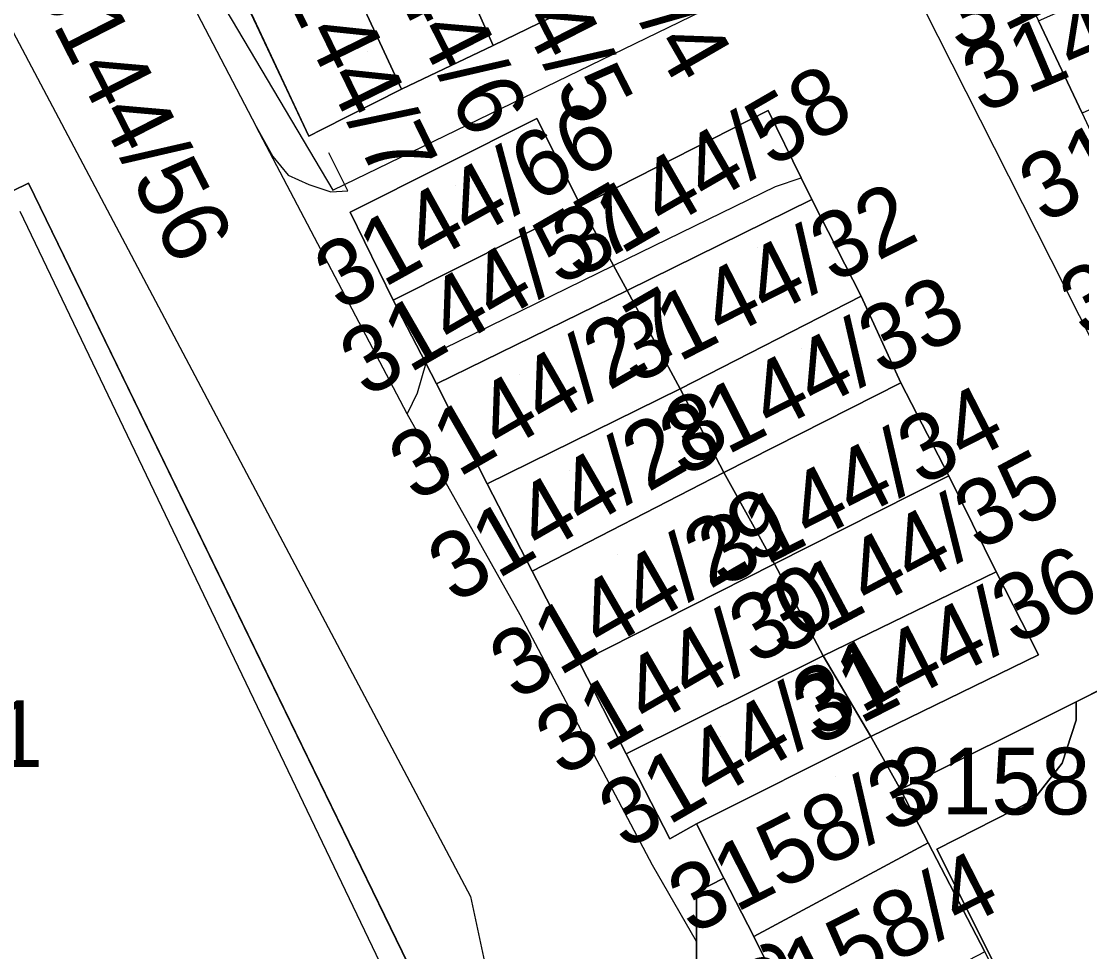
# Model space of a CAD drawing. Extents: x -264070 to -262271, y -1238894 to -1238141.
# Drawn here: x -263029.3 to -262997.5, y -1238467.13 to -1238439.24 of the extents above; entities that cross this region are included whole.
import ezdxf

# ---------------------------------------------------------------- set-up
doc = ezdxf.new("R2010")
doc.units = 0
for name, color, linetype in [('body_kn', 7, 'Continuous'), ('kladpar_druhypozemkov', 7, 'Continuous'), ('kladpar_hranice', 7, 'Continuous'), ('kladpar_parcelnecisla', 7, 'Continuous'), ('kladpar_plochy', 7, 'Continuous'), ('tarchy_linie', 7, 'Continuous'), ('zappar_hrandruhpozemk', 7, 'Continuous')]:
    doc.layers.add(name, color=color, linetype=linetype)

msp = doc.modelspace()

# ---------------------------------------------------------------- linework, layer by layer
at = {"layer": 'body_kn'}
for p, q in [((-263015.15, -1238439.97), (-263015.15, -1238439.97)), ((-263015.15, -1238439.97), (-263015.15, -1238439.97)), ((-263017.9, -1238441.28), (-263017.9, -1238441.28)), ((-263017.9, -1238441.28), (-263017.9, -1238441.28)), ((-263006.9, -1238441.92), (-263006.9, -1238441.92)), ((-263022.26, -1238442.4), (-263022.26, -1238442.4)), ((-263022.26, -1238442.4), (-263022.26, -1238442.4)), ((-263013.84, -1238442.16), (-263013.84, -1238442.16)), ((-263020.68, -1238442.69), (-263020.68, -1238442.69)), ((-263020.29, -1238442.49), (-263020.29, -1238442.49)), ((-263021.76, -1238443.3), (-263021.76, -1238443.3)), ((-263020.08, -1238443.19), (-263020.08, -1238443.19)), ((-263021.3, -1238443.86), (-263021.3, -1238443.86)), ((-263005.91, -1238443.94), (-263005.91, -1238443.94)), ((-263029.08, -1238444.1), (-263029.08, -1238444.1)), ((-263020.68, -1238444.14), (-263020.68, -1238444.14)), ((-263019.96, -1238444.31), (-263019.96, -1238444.31)), ((-263019.61, -1238444.14), (-263019.61, -1238444.14)), ((-263006.68, -1238444.2), (-263006.68, -1238444.2)), ((-263020.02, -1238444.36), (-263020.02, -1238444.36)), ((-263019.51, -1238444.33), (-263019.51, -1238444.33)), ((-263005.59, -1238444.59), (-263005.59, -1238444.59)), ((-263005.59, -1238444.59), (-263005.59, -1238444.59)), ((-263012.52, -1238444.78), (-263012.52, -1238444.78)), ((-263012.52, -1238444.78), (-263012.52, -1238444.78)), ((-263019.44, -1238444.97), (-263019.44, -1238444.97)), ((-263011.54, -1238446.57), (-263011.54, -1238446.57)), ((-263011.54, -1238446.57), (-263011.54, -1238446.57)), ((-263011.13, -1238447.32), (-263011.13, -1238447.32)), ((-263011.13, -1238447.32), (-263011.13, -1238447.32)), ((-263004.12, -1238447.49), (-263004.12, -1238447.49)), ((-263004.12, -1238447.49), (-263004.12, -1238447.49)), ((-263018.15, -1238447.6), (-263018.15, -1238447.6)), ((-263018.15, -1238447.6), (-263018.15, -1238447.6)), ((-263016.63, -1238449.05), (-263016.63, -1238449.05)), ((-263017.17, -1238449.49), (-263017.17, -1238449.49)), ((-263017.17, -1238449.49), (-263017.17, -1238449.49)), ((-263016.85, -1238450.11), (-263016.85, -1238450.11)), ((-263009.54, -1238450.26), (-263009.54, -1238450.26)), ((-263009.54, -1238450.26), (-263009.54, -1238450.26)), ((-263002.93, -1238450.08), (-263002.93, -1238450.08)), ((-263002.93, -1238450.08), (-263002.93, -1238450.08)), ((-263017.43, -1238450.39), (-263017.43, -1238450.39)), ((-263017.73, -1238451.01), (-263017.73, -1238451.01)), ((-263017.73, -1238451.01), (-263017.73, -1238451.01)), ((-263008.23, -1238452.77), (-263008.23, -1238452.77)), ((-263008.23, -1238452.77), (-263008.23, -1238452.77)), ((-263001.49, -1238452.87), (-263001.49, -1238452.87)), ((-263001.49, -1238452.87), (-263001.49, -1238452.87)), ((-263015.33, -1238453.11), (-263015.33, -1238453.11)), ((-263013.98, -1238455.73), (-263013.98, -1238455.73)), ((-263006.71, -1238455.51), (-263006.71, -1238455.51)), ((-263006.71, -1238455.51), (-263006.71, -1238455.51)), ((-263000.07, -1238455.75), (-263000.07, -1238455.75)), ((-263000.07, -1238455.75), (-263000.07, -1238455.75)), ((-263014.34, -1238457.04), (-263014.34, -1238457.04)), ((-263005.25, -1238458.26), (-263005.25, -1238458.26)), ((-263005.25, -1238458.26), (-263005.25, -1238458.26)), ((-262998.8, -1238458.23), (-262998.8, -1238458.23)), ((-263012.56, -1238458.46), (-263012.56, -1238458.46)), ((-262997.67, -1238459.64), (-262997.67, -1238459.64)), ((-262997.67, -1238459.64), (-262997.67, -1238459.64)), ((-262997.67, -1238460.19), (-262997.67, -1238460.19)), ((-263003.83, -1238460.68), (-263003.83, -1238460.68)), ((-263003.83, -1238460.68), (-263003.83, -1238460.68)), ((-263011.16, -1238461.2), (-263011.16, -1238461.2)), ((-262998.09, -1238461.48), (-262998.09, -1238461.48)), ((-263002.94, -1238462.27), (-263002.94, -1238462.27)), ((-262998.96, -1238462.59), (-262998.96, -1238462.59)), ((-263009.05, -1238463.3), (-263009.05, -1238463.3)), ((-263009.85, -1238463.75), (-263009.85, -1238463.75)), ((-263002.11, -1238463.87), (-263002.11, -1238463.87)), ((-263002.11, -1238463.87), (-263002.11, -1238463.87)), ((-263001.85, -1238464.06), (-263001.85, -1238464.06)), ((-263010.37, -1238464.54), (-263010.37, -1238464.54)), ((-263008.23, -1238464.93), (-263008.23, -1238464.93)), ((-263015.83, -1238465.48), (-263015.83, -1238465.48)), ((-263009.05, -1238465.35), (-263009.05, -1238465.35)), ((-263009.05, -1238466.83), (-263009.05, -1238466.83)), ((-263009.05, -1238466.83), (-263009.05, -1238466.83)), ((-263007.33, -1238466.68), (-263007.33, -1238466.68))]:
    msp.add_line(p, q, dxfattribs=at)
at = {"layer": 'kladpar_druhypozemkov'}
for p, q in [((-263018.93, -1238440.16), (-263018.93, -1238440.16)), ((-263025.7, -1238440.78), (-263025.7, -1238440.78)), ((-263008.74, -1238443.46), (-263008.74, -1238443.46)), ((-263016.29, -1238444.17), (-263016.29, -1238444.17)), ((-263007.23, -1238446.02), (-263007.23, -1238446.02)), ((-263015.31, -1238446.96), (-263015.31, -1238446.96)), ((-263005.91, -1238449.05), (-263005.91, -1238449.05)), ((-263014.36, -1238449.83), (-263014.36, -1238449.83)), ((-263003.87, -1238451.86), (-263003.87, -1238451.86)), ((-263012.85, -1238452.71), (-263012.85, -1238452.71)), ((-263002.84, -1238454.86), (-263002.84, -1238454.86)), ((-263011.41, -1238455.23), (-263011.41, -1238455.23)), ((-263001.64, -1238456.99), (-263001.64, -1238456.99)), ((-263009.18, -1238458.11), (-263009.18, -1238458.11)), ((-263008.32, -1238460.69), (-263008.32, -1238460.69)), ((-262999.54, -1238461.78), (-262999.54, -1238461.78)), ((-263004.88, -1238461.89), (-263004.88, -1238461.89)), ((-263003.04, -1238465.14), (-263003.04, -1238465.14))]:
    msp.add_line(p, q, dxfattribs=at)
at = {"layer": 'kladpar_hranice'}
for points in [[(-262994.77, -1238447.81), (-262993.66, -1238450.16), (-262992.36, -1238453), (-262991.19, -1238455.47), (-262985.52, -1238452.67), (-262980.36, -1238450.26), (-262981.49, -1238447.82), (-262982.75, -1238445.08), (-262983.91, -1238442.58), (-262985.37, -1238439.52), (-262986.49, -1238437.1), (-262987.81, -1238434.35), (-262989.09, -1238431.69), (-262990.18, -1238429.37), (-262995.49, -1238431.89), (-263000.98, -1238434.56), (-263000.02, -1238436.62), (-262998.8, -1238439.23), (-262997.49, -1238442), (-262996.4, -1238444.35), (-262994.77, -1238447.81)], [(-263015.15, -1238439.97), (-263012.39, -1238438.63), (-263009.68, -1238437.34), (-263006.88, -1238435.98), (-263004.31, -1238434.74), (-263006.22, -1238430.24), (-263008.82, -1238431.53), (-263011.77, -1238432.92), (-263014.39, -1238434.16), (-263017.14, -1238435.51), (-263019.97, -1238436.82), (-263022.81, -1238438.14), (-263020.68, -1238442.69), (-263020.29, -1238442.49), (-263017.9, -1238441.28), (-263015.15, -1238439.97)], [(-263014.39, -1238434.16), (-263012.39, -1238438.63), (-263015.15, -1238439.97), (-263017.14, -1238435.51), (-263014.39, -1238434.16)], [(-263015.92, -1238471.15), (-263029.08, -1238444.1), (-263029.55, -1238444.33), (-263031.61, -1238440.03), (-263030.37, -1238439.45), (-263032.65, -1238434.78)], [(-263015.15, -1238439.97), (-263017.9, -1238441.28), (-263019.97, -1238436.82), (-263017.14, -1238435.51), (-263015.15, -1238439.97)], [(-263017.9, -1238441.28), (-263020.29, -1238442.49), (-263020.68, -1238442.69), (-263022.81, -1238438.14), (-263019.97, -1238436.82), (-263017.9, -1238441.28)], [(-262993.13, -1238436.72), (-262991.78, -1238439.46), (-262997.49, -1238442), (-262998.8, -1238439.23), (-262993.13, -1238436.72)], [(-263031.61, -1238440.03), (-263029.55, -1238444.33), (-263029.08, -1238444.1), (-263015.92, -1238471.15)], [(-262991.69, -1238456.65), (-262997.67, -1238459.64), (-263002.94, -1238462.27), (-263003.83, -1238460.68), (-262998.8, -1238458.23), (-263000.07, -1238455.75), (-263001.49, -1238452.87), (-263002.93, -1238450.08), (-263004.12, -1238447.49), (-263005.59, -1238444.59), (-263005.91, -1238443.94), (-263006.9, -1238441.92), (-263012.52, -1238444.78), (-263013.84, -1238442.16), (-263019.44, -1238444.97), (-263018.15, -1238447.6), (-263017.17, -1238449.49), (-263016.85, -1238450.11), (-263015.33, -1238453.11), (-263013.98, -1238455.73), (-263012.56, -1238458.46), (-263011.16, -1238461.2), (-263009.85, -1238463.75), (-263009.05, -1238463.3), (-263008.23, -1238464.93), (-263009.05, -1238465.35), (-263009.05, -1238466.83), (-263009.05, -1238471.08)], [(-263011.13, -1238447.32), (-263011.54, -1238446.57), (-263012.52, -1238444.78), (-263006.9, -1238441.92), (-263005.91, -1238443.94), (-263005.59, -1238444.59), (-263011.13, -1238447.32)], [(-263018.15, -1238447.6), (-263019.44, -1238444.97), (-263013.84, -1238442.16), (-263012.52, -1238444.78), (-263018.15, -1238447.6)], [(-263005.59, -1238444.59), (-263004.12, -1238447.49), (-263009.54, -1238450.26), (-263011.13, -1238447.32), (-263005.59, -1238444.59)], [(-263012.52, -1238444.78), (-263011.54, -1238446.57), (-263011.13, -1238447.32), (-263016.85, -1238450.11), (-263017.17, -1238449.49), (-263018.15, -1238447.6), (-263012.52, -1238444.78)], [(-263011.13, -1238447.32), (-263009.54, -1238450.26), (-263015.33, -1238453.11), (-263016.85, -1238450.11), (-263011.13, -1238447.32)], [(-263004.12, -1238447.49), (-263002.93, -1238450.08), (-263008.23, -1238452.77), (-263009.54, -1238450.26), (-263004.12, -1238447.49)], [(-263009.54, -1238450.26), (-263008.23, -1238452.77), (-263013.98, -1238455.73), (-263015.33, -1238453.11), (-263009.54, -1238450.26)], [(-263002.93, -1238450.08), (-263001.49, -1238452.87), (-263006.71, -1238455.51), (-263008.23, -1238452.77), (-263002.93, -1238450.08)], [(-263008.23, -1238452.77), (-263006.71, -1238455.51), (-263012.56, -1238458.46), (-263013.98, -1238455.73), (-263008.23, -1238452.77)], [(-263001.49, -1238452.87), (-263000.07, -1238455.75), (-263005.25, -1238458.26), (-263006.71, -1238455.51), (-263001.49, -1238452.87)], [(-263006.71, -1238455.51), (-263005.25, -1238458.26), (-263011.16, -1238461.2), (-263012.56, -1238458.46), (-263006.71, -1238455.51)], [(-263000.07, -1238455.75), (-262998.8, -1238458.23), (-263003.83, -1238460.68), (-263005.25, -1238458.26), (-263000.07, -1238455.75)], [(-262997.67, -1238459.64), (-262991.69, -1238456.65), (-262991.57, -1238456.59), (-262991.38, -1238456.5), (-262991.28, -1238456.69), (-262986.16, -1238467.43), (-262984.36, -1238466.57), (-262984.09, -1238467.13), (-262985.45, -1238467.78), (-262986.48, -1238468.27), (-262987.33, -1238468.68), (-262993.76, -1238471.75), (-262994.32, -1238472.02), (-262995.94, -1238472.79), (-262997.16, -1238473.37), (-262997.34, -1238473.03), (-262997.51, -1238472.71), (-263001.85, -1238464.06), (-262998.96, -1238462.59), (-262998.09, -1238461.48), (-262997.67, -1238460.19), (-262997.67, -1238459.64)], [(-263005.25, -1238458.26), (-263003.83, -1238460.68), (-263009.05, -1238463.3), (-263009.85, -1238463.75), (-263011.16, -1238461.2), (-263005.25, -1238458.26)], [(-262997.51, -1238472.71), (-262998.84, -1238470.14), (-263000.41, -1238467.14), (-263002.11, -1238463.87), (-263002.94, -1238462.27), (-262997.67, -1238459.64), (-262997.67, -1238460.19), (-262998.09, -1238461.48), (-262998.96, -1238462.59), (-263001.85, -1238464.06), (-262997.51, -1238472.71)], [(-263003.83, -1238460.68), (-263002.94, -1238462.27), (-263002.11, -1238463.87), (-263007.33, -1238466.68), (-263008.23, -1238464.93), (-263009.05, -1238463.3), (-263003.83, -1238460.68)], [(-263002.11, -1238463.87), (-263000.41, -1238467.14), (-263005.73, -1238469.9), (-263007.33, -1238466.68), (-263002.11, -1238463.87)], [(-263005.73, -1238469.9), (-263004.24, -1238472.99), (-263002.99, -1238475.38), (-263002.68, -1238475.98), (-263008.7, -1238479.11), (-263008.8, -1238476.81), (-263009.05, -1238471.08), (-263009.05, -1238466.83), (-263009.05, -1238465.35), (-263008.23, -1238464.93), (-263007.33, -1238466.68), (-263005.73, -1238469.9)]]:
    msp.add_lwpolyline(points, dxfattribs=at)
at = {"layer": 'kladpar_plochy'}
for p, q in [((-263022.81, -1238438.14), (-263020.68, -1238442.69)), ((-263015.15, -1238439.97), (-263012.39, -1238438.63)), ((-262998.8, -1238439.23), (-262997.49, -1238442)), ((-263017.9, -1238441.28), (-263015.15, -1238439.97)), ((-263020.29, -1238442.49), (-263017.9, -1238441.28)), ((-263006.9, -1238441.92), (-263012.52, -1238444.78)), ((-263005.91, -1238443.94), (-263006.9, -1238441.92)), ((-263013.84, -1238442.16), (-263019.44, -1238444.97)), ((-263012.52, -1238444.78), (-263013.84, -1238442.16)), ((-263020.68, -1238442.69), (-263020.29, -1238442.49)), ((-263005.59, -1238444.59), (-263005.91, -1238443.94)), ((-263029.08, -1238444.1), (-263029.55, -1238444.33)), ((-263015.92, -1238471.15), (-263029.08, -1238444.1)), ((-263004.12, -1238447.49), (-263005.59, -1238444.59)), ((-263019.44, -1238444.97), (-263018.15, -1238447.6)), ((-263002.93, -1238450.08), (-263004.12, -1238447.49)), ((-263018.15, -1238447.6), (-263017.17, -1238449.49)), ((-263017.17, -1238449.49), (-263016.85, -1238450.11)), ((-263016.85, -1238450.11), (-263015.33, -1238453.11)), ((-263001.49, -1238452.87), (-263002.93, -1238450.08)), ((-263000.07, -1238455.75), (-263001.49, -1238452.87)), ((-263015.33, -1238453.11), (-263013.98, -1238455.73)), ((-263013.98, -1238455.73), (-263012.56, -1238458.46)), ((-262998.8, -1238458.23), (-263000.07, -1238455.75)), ((-262991.69, -1238456.65), (-262997.67, -1238459.64)), ((-263003.83, -1238460.68), (-262998.8, -1238458.23)), ((-263012.56, -1238458.46), (-263011.16, -1238461.2)), ((-262997.67, -1238459.64), (-263002.94, -1238462.27)), ((-263002.94, -1238462.27), (-263003.83, -1238460.68)), ((-263011.16, -1238461.2), (-263009.85, -1238463.75)), ((-263009.85, -1238463.75), (-263009.05, -1238463.3)), ((-263009.05, -1238463.3), (-263008.23, -1238464.93)), ((-263008.23, -1238464.93), (-263009.05, -1238465.35)), ((-263009.05, -1238465.35), (-263009.05, -1238466.83)), ((-263009.05, -1238466.83), (-263009.05, -1238471.08))]:
    msp.add_line(p, q, dxfattribs=at)
for points in [[(-263014.39, -1238434.16), (-263012.39, -1238438.63), (-263015.15, -1238439.97), (-263017.14, -1238435.51)], [(-263015.15, -1238439.97), (-263017.9, -1238441.28), (-263019.97, -1238436.82), (-263017.14, -1238435.51)], [(-263017.9, -1238441.28), (-263020.29, -1238442.49), (-263020.68, -1238442.69), (-263022.81, -1238438.14), (-263019.97, -1238436.82)], [(-262993.13, -1238436.72), (-262991.78, -1238439.46), (-262997.49, -1238442), (-262998.8, -1238439.23)], [(-263011.13, -1238447.32), (-263011.54, -1238446.57), (-263012.52, -1238444.78), (-263006.9, -1238441.92), (-263005.91, -1238443.94), (-263005.59, -1238444.59)], [(-263018.15, -1238447.6), (-263019.44, -1238444.97), (-263013.84, -1238442.16), (-263012.52, -1238444.78)], [(-263005.59, -1238444.59), (-263004.12, -1238447.49), (-263009.54, -1238450.26), (-263011.13, -1238447.32)], [(-263012.52, -1238444.78), (-263011.54, -1238446.57), (-263011.13, -1238447.32), (-263016.85, -1238450.11), (-263017.17, -1238449.49), (-263018.15, -1238447.6)], [(-263011.13, -1238447.32), (-263009.54, -1238450.26), (-263015.33, -1238453.11), (-263016.85, -1238450.11)], [(-263004.12, -1238447.49), (-263002.93, -1238450.08), (-263008.23, -1238452.77), (-263009.54, -1238450.26)], [(-263009.54, -1238450.26), (-263008.23, -1238452.77), (-263013.98, -1238455.73), (-263015.33, -1238453.11)], [(-263002.93, -1238450.08), (-263001.49, -1238452.87), (-263006.71, -1238455.51), (-263008.23, -1238452.77)], [(-263008.23, -1238452.77), (-263006.71, -1238455.51), (-263012.56, -1238458.46), (-263013.98, -1238455.73)], [(-263001.49, -1238452.87), (-263000.07, -1238455.75), (-263005.25, -1238458.26), (-263006.71, -1238455.51)], [(-263006.71, -1238455.51), (-263005.25, -1238458.26), (-263011.16, -1238461.2), (-263012.56, -1238458.46)], [(-263000.07, -1238455.75), (-262998.8, -1238458.23), (-263003.83, -1238460.68), (-263005.25, -1238458.26)], [(-262997.67, -1238459.64), (-262991.69, -1238456.65), (-262991.57, -1238456.59), (-262991.38, -1238456.5), (-262991.28, -1238456.69), (-262986.16, -1238467.43), (-262984.36, -1238466.57), (-262984.09, -1238467.13), (-262985.45, -1238467.78), (-262986.48, -1238468.27), (-262987.33, -1238468.68), (-262993.76, -1238471.75), (-262994.32, -1238472.02), (-262995.94, -1238472.79), (-262997.16, -1238473.37), (-262997.34, -1238473.03), (-262997.51, -1238472.71), (-263001.85, -1238464.06), (-262998.96, -1238462.59), (-262998.09, -1238461.48), (-262997.67, -1238460.19)], [(-263005.25, -1238458.26), (-263003.83, -1238460.68), (-263009.05, -1238463.3), (-263009.85, -1238463.75), (-263011.16, -1238461.2)], [(-262997.51, -1238472.71), (-262998.84, -1238470.14), (-263000.41, -1238467.14), (-263002.11, -1238463.87), (-263002.94, -1238462.27), (-262997.67, -1238459.64), (-262997.67, -1238460.19), (-262998.09, -1238461.48), (-262998.96, -1238462.59), (-263001.85, -1238464.06)], [(-263003.83, -1238460.68), (-263002.94, -1238462.27), (-263002.11, -1238463.87), (-263007.33, -1238466.68), (-263008.23, -1238464.93), (-263009.05, -1238463.3)], [(-263002.11, -1238463.87), (-263000.41, -1238467.14), (-263005.73, -1238469.9), (-263007.33, -1238466.68)], [(-263005.73, -1238469.9), (-263004.24, -1238472.99), (-263002.99, -1238475.38), (-263002.68, -1238475.98), (-263008.7, -1238479.11), (-263008.8, -1238476.81), (-263009.05, -1238471.08), (-263009.05, -1238466.83), (-263009.05, -1238465.35), (-263008.23, -1238464.93), (-263007.33, -1238466.68)]]:
    msp.add_lwpolyline(points, close=True, dxfattribs=at)
msp.add_lwpolyline([(-263041.93, -1238471.08), (-263044.75, -1238465.28), (-263044.15, -1238464.94), (-263050.57, -1238451.79), (-263050.31, -1238451.68), (-263050.66, -1238451.1), (-263043.49, -1238447.45), (-263045.01, -1238444.54), (-263040.16, -1238442.27), (-263039.49, -1238443.75), (-263036.44, -1238442.31), (-263033.39, -1238440.87), (-263031.61, -1238440.03), (-263029.55, -1238444.33), (-263029.08, -1238444.1), (-263015.92, -1238471.15)], dxfattribs=at)
at = {"layer": 'tarchy_linie'}
msp.add_lwpolyline([(-263038.88, -1238420.23), (-263036.25, -1238420.98), (-263036.2, -1238421.05), (-263034.76, -1238422.91), (-263030.91, -1238427.88), (-263027.76, -1238431.97), (-263027.45, -1238432.37), (-263027.27, -1238432.6), (-263025.67, -1238434.67), (-263019.96, -1238444.31), (-263019.61, -1238444.14), (-263003.52, -1238436.33), (-262992.92, -1238457.27)], dxfattribs=at)
at = {"layer": 'zappar_hrandruhpozemk'}
for p, q in [((-263029.63, -1238439.4), (-263015.83, -1238465.48)), ((-263017.73, -1238451.01), (-263022.26, -1238442.4)), ((-263006.68, -1238444.2), (-263005.91, -1238443.94)), ((-263020.68, -1238444.14), (-263020.02, -1238444.36)), ((-263011.54, -1238446.57), (-263006.68, -1238444.2)), ((-263016.63, -1238449.05), (-263011.54, -1238446.57)), ((-263017.17, -1238449.49), (-263016.63, -1238449.05)), ((-263017.17, -1238449.49), (-263017.43, -1238450.39)), ((-263017.43, -1238450.39), (-263017.73, -1238451.01))]:
    msp.add_line(p, q, dxfattribs=at)
for points in [[(-263027.39, -1238432.34), (-263026.49, -1238434.28), (-263022.26, -1238442.4)], [(-263022.26, -1238442.4), (-263021.76, -1238443.3), (-263021.3, -1238443.86), (-263020.68, -1238444.14)], [(-263020.02, -1238444.36), (-263019.51, -1238444.33), (-263020.08, -1238443.19)], [(-263029.35, -1238477.86), (-263016.59, -1238471.53), (-263029.33, -1238444.95)], [(-263009.05, -1238466.83), (-263010.37, -1238464.54), (-263014.34, -1238457.04), (-263017.73, -1238451.01)], [(-263015.83, -1238465.48), (-263015.41, -1238467.44), (-263015.52, -1238469.44), (-263015.92, -1238471.15)]]:
    msp.add_lwpolyline(points, dxfattribs=at)

# ---------------------------------------------------------------- texts
at = {"layer": 'kladpar_parcelnecisla'}
for s, rotation, p in [('3144/4', 300, (-263013.727, -1238434.136)), ('3144/19', 26, (-263001.166, -1238440.226)), ('3144/5', 297, (-263016.358, -1238435.227)), ('3144/6', 297, (-263019.513, -1238435.556)), ('3144/7', 296, (-263022.14, -1238436.908)), ('3144/20', 23, (-263000.506, -1238442.029)), ('3144/56', 297, (-263029.047, -1238438.025)), ('3144/21', 29, (-262998.625, -1238445.344)), ('3144/58', 30, (-263012.605, -1238447.002)), ('3144/66', 29, (-263019.738, -1238447.97)), ('3144/59', 28, (-262997.436, -1238448.762)), ('3144/57', 30, (-263018.953, -1238450.557)), ('3144/32', 27, (-263010.915, -1238450.157)), ('3144/33', 27, (-263009.469, -1238452.935)), ('3144/27', 30, (-263017.481, -1238453.683)), ('3144/34', 27, (-263008.297, -1238456.238)), ('3144/28', 30, (-263016.312, -1238456.728)), ('3144/35', 28, (-263006.507, -1238458.29)), ('3144/29', 30, (-263014.462, -1238459.636)), ('3144/36', 27, (-263005.477, -1238461.008)), ('3144/30', 30, (-263013.092, -1238461.92)), ('3144/31', 30, (-263011.191, -1238464.109)), ('3158/3', 27, (-263009.202, -1238466.649)), ('3158/4', 27, (-263007.121, -1238469.523)), ('3158/2', 297, (-263008.552, -1238467.502))]:
    msp.add_text(s, height=2, rotation=rotation, dxfattribs=at).set_placement(p)
for s, p in [('3144/41', (-263038.314, -1238461.6)), ('3158/1', (-263003.19, -1238463.02))]:
    msp.add_text(s, height=2, dxfattribs=at).set_placement(p)

doc.saveas('drawing.dxf')
